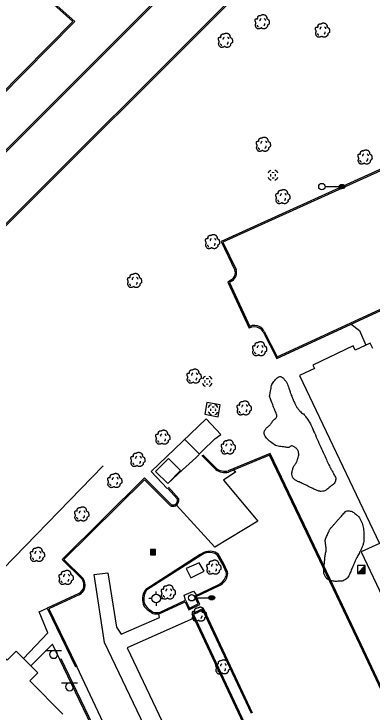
# Model space of a CAD drawing. Extents: x 2145380 to 2157287, y 139568 to 149130.
# Drawn here: x 2151539.1 to 2151708.7, y 143470.2 to 143800.5 of the extents above; entities that cross this region are included whole.
import ezdxf

# ---------------------------------------------------------------- set-up
doc = ezdxf.new("R2010")
doc.units = 0
for name, color, linetype in [('PR_PREVIOUSLY CONSTRUCTED', 7, 'Continuous'), ('TOPO_Asphalt', 7, 'Continuous'), ('TOPO_Building', 7, 'Continuous'), ('TOPO_Curb Back', 7, 'Continuous'), ('TOPO_DRAIN_Manhole', 7, 'Continuous'), ('TOPO_Fence', 7, 'Continuous'), ('TOPO_Light Pole', 7, 'Continuous'), ('TOPO_Misc', 7, 'Continuous'), ('TOPO_Misc Line', 7, 'Continuous'), ('TOPO_Sidewalk', 7, 'Continuous'), ('TOPO_Sign', 7, 'Continuous'), ('TOPO_Tree', 7, 'Continuous'), ('TOPO_Tree Line', 7, 'Continuous'), ('TOPO_Wall Freestanding', 7, 'Continuous'), ('TOPO_Water Fire Hydrant', 7, 'Continuous')]:
    doc.layers.add(name, color=color, linetype=linetype)

# ---------------------------------------------------------------- blocks, each defined once
blk = doc.blocks.new('MHEXST')
at = {"layer": 'TOPO_DRAIN_Manhole'}
for centre, radius, start, end in [((-0.1, 0.3), 12.7, 112.9748, 158.2636), ((-0.1, 0.1), 6.35, 157.9722, 204.161), ((-0.1, 0.1), 6.35, 66.1941, 113.691), ((-0.1, 0.3), 12.7, 22.0744, 68.6991), ((-0.1, 0.1), 6.35, 336.8023, 21.4046), ((-0.1, 0.3), 12.7, 202.6921, 248.1938), ((-0.1, 0.1), 6.35, 248.5791, 293.1995), ((-0.1, 0.3), 12.7, 291.7963, 337.3032)]:
    blk.add_arc(centre, radius, start, end, dxfattribs=at)
blk = doc.blocks.new('LP')
at = {"layer": 'TOPO_Light Pole'}
blk.add_line((3.81, 0), (20.32, 0), dxfattribs=at)
for points in [[(20.32, 0), (27.94, 0)], [(20.32, 0), (23.5, 0)], [(20.83, 1.27), (27.43, 1.27)], [(20.83, 1.27), (23.5, 1.27)], [(23.71, 1.27), (27.43, 1.27)], [(23.71, 0), (27.94, 0)], [(20.83, -1.27), (27.43, -1.27)], [(20.83, -1.27), (23.5, -1.27)], [(23.71, -1.27), (27.43, -1.27)]]:
    blk.add_lwpolyline(points, dxfattribs=at)
blk.add_circle((0, 0), 3.81, dxfattribs=at)
blk.add_ellipse((24.13, 0), major_axis=(3.81, 0), ratio=0.666667, dxfattribs=at)
blk = doc.blocks.new('CB')
at = {"layer": 'TOPO_Misc'}
for p, q in [((-3.08, 2.99), (3.24, 2.99)), ((-3.08, 2.68), (3.24, 2.68)), ((-3.08, 2.36), (3.24, 2.36)), ((-3.08, 2.05), (3.24, 2.05)), ((-3.08, 1.73), (3.24, 1.73)), ((-3.08, 1.4), (3.24, 1.4)), ((-3.08, 1.1), (3.24, 1.1)), ((-3.08, 0.77), (3.24, 0.77)), ((-3.08, 0.46), (3.24, 0.46)), ((-3.08, 0.14), (3.24, 0.14)), ((-3.08, -0.17), (3.24, -0.17)), ((-3.08, -0.48), (3.24, -0.48)), ((-3.08, -0.8), (3.24, -0.8)), ((-3.08, -1.11), (3.26, -1.11)), ((-3.08, -1.43), (3.26, -1.43)), ((-3.08, -1.75), (3.26, -1.75)), ((-3.08, -2.07), (3.26, -2.07)), ((-3.08, -2.39), (3.26, -2.39)), ((-3.08, -2.7), (3.26, -2.7)), ((-3.08, -3.02), (3.26, -3.02))]:
    blk.add_line(p, q, dxfattribs=at)
blk.add_lwpolyline([(3.26, -3.29), (3.24, 3.05), (-3.09, 3.04), (-3.08, -3.3), (3.26, -3.29)], dxfattribs=at)
blk = doc.blocks.new('FIRHYD')
at = {"layer": 'TOPO_Water Fire Hydrant'}
for p, q in [((0, 10.2), (0, 17.3)), ((10.2, 0), (17.3, 0)), ((-10.2, 0), (-17.3, 0)), ((0, -10.2), (0, -17.3))]:
    blk.add_line(p, q, dxfattribs=at)
blk.add_circle((0, 0), 10.2, dxfattribs=at)
blk = doc.blocks.new('TREE')
at = {"layer": 'TOPO_Tree'}
for points in [[(-14.1, -0.4), (-14.2, 0.5), (-14.4, 1.4), (-14.6, 2.3), (-14.8, 3.2), (-15.5, 4), (-15.7, 4.9), (-15.8, 5.6), (-15.7, 6.3), (-15.7, 7), (-15.6, 7.9), (-15.7, 8.8), (-15.1, 9.7), (-14.6, 10.4), (-13.8, 10.5), (-13, 10.7), (-12.2, 11), (-11.1, 10), (-10.4, 10.7), (-9.4, 11.7), (-10.3, 13.3), (-9.8, 14.4), (-9.6, 15.1), (-9.3, 15.9), (-8.8, 16.5), (-8.2, 17.3), (-7.5, 17.7), (-6.7, 18.1), (-6.1, 18.4), (-5.6, 18.6), (-5.1, 18.7), (-4.5, 18.7), (-4, 18.5), (-3.5, 18.1)], [(-3.5, 17.6), (-3.1, 18.3), (-2.6, 18.8), (-1.9, 19.2), (-1, 19.7), (-0.2, 20), (0.7, 20.2), (1.6, 20.5), (2.5, 20.8), (3.4, 20.8), (4.1, 20.7), (4.8, 20.5), (5.5, 20.2), (6.4, 19.9), (7.3, 19.7), (8.2, 19.2), (9.4, 18.4), (10, 17.2), (10.8, 16), (11.2, 15.3), (11.6, 14.6), (11.9, 13.9), (12.2, 13.1), (11.4, 12), (11.9, 11.2), (12, 11), (12.2, 10.9), (12.4, 10.7), (12.9, 10.4), (13.5, 10), (14, 9.7), (14.7, 9.2), (15.4, 8.7), (16.1, 8.1), (16.7, 7.5), (16.9, 6.7), (17.1, 6), (17.6, 4.4), (17.7, 2.8), (17.7, 1.2), (17.7, -0.2), (17.8, -2.2), (16.6, -3), (15.5, -3.8), (14.3, -4.6), (13.2, -5.3)], [(13.2, -5.3), (13.3, -5.8), (13.4, -6.3), (13.4, -6.7), (13.8, -8.5), (12.2, -10), (10.8, -11.5), (10, -12.3), (9.1, -12.8), (8.2, -13.1), (6, -13.8), (3.3, -13.6), (1.3, -13.1), (0.5, -12.9), (-0.1, -11.4), (-0.8, -11.5), (-2, -11.6), (-3.3, -12.8), (-4.5, -13.1), (-6.1, -13.5), (-7.8, -14), (-9.3, -13.6), (-11.4, -13.1), (-12.8, -11.4), (-14.1, -9.4), (-15.3, -7.3), (-15.6, -5.1), (-15.1, -3), (-14.9, -1.9), (-13.9, -0.8), (-13.5, 0.1)], [(-4.2, 5.1), (-4.5, 6.1), (-4.3, 7.2), (-3.8, 8.2), (-3.3, 9.3), (-2.7, 10.3), (-1.6, 11)], [(5.9, 11.2), (6.5, 10.7), (7, 10.2), (7.4, 9.5), (7.9, 8.6), (8.3, 7.6), (8.5, 6.6)], [(-11.4, -4.5), (-11.5, -5.4), (-11, -6.3), (-10.1, -7.2), (-9.3, -8), (-8.5, -8.3), (-7.7, -8.1)], [(4.8, -6.3), (5.7, -5.7), (6.3, -4.9), (6.8, -3.9), (7.4, -2.8), (7.6, -1.7), (7.5, -0.6)]]:
    blk.add_open_spline(points, degree=3, dxfattribs=at)

msp = doc.modelspace()

# ---------------------------------------------------------------- linework, layer by layer
at = {"layer": 'PR_PREVIOUSLY CONSTRUCTED'}
for p, q in [((2151493.76, 143694.81), (2151660.16, 143860.85)), ((2151494.23, 143694.34), (2151660.63, 143860.38)), ((2151511.16, 143677.33), (2151690.96, 143856.74)), ((2151511.63, 143676.85), (2151691.43, 143856.27))]:
    msp.add_line(p, q, dxfattribs=at)
at = {"layer": 'TOPO_Asphalt'}
msp.add_line((2151598.76, 143428.35), (2151568.79, 143491.78), dxfattribs=at)
for points in [[(2151643.13, 143584.71), (2151644.16, 143583.77), (2151638.31, 143579.97), (2151654.58, 143560.48), (2151634.22, 143548.2), (2151616.13, 143568.13)], [(2151611.91, 143427.3), (2151614.63, 143434.85), (2151582, 143503.06), (2151577.14, 143535.31), (2151583.61, 143536.06), (2151587.6, 143510.29), (2151589.79, 143506.95), (2151608.06, 143514.93), (2151607.71, 143516.72)], [(2151624.25, 143514.59), (2151592.72, 143500.53), (2151618.19, 143446.74), (2151621.79, 143438.04), (2151629.35, 143429.55), (2151646.59, 143392.13), (2151676.04, 143388), (2151682.67, 143391.14)]]:
    msp.add_lwpolyline(points, dxfattribs=at)
at = {"layer": 'TOPO_Building'}
for points in [[(2151709.02, 143642.19), (2151707.79, 143644.78), (2151700.72, 143641.43), (2151699.74, 143643.5), (2151680.54, 143634.38), (2151681.34, 143632.7), (2151674.36, 143629.39), (2151712.12, 143549.95), (2151703.48, 143546.04), (2151726.58, 143497.46)], [(2151396.2, 143385.64), (2151521.19, 143509.5), (2151535.84, 143494.72), (2151540.14, 143498.99), (2151550.34, 143488.69), (2151546.56, 143484.94), (2151562.21, 143469.15)]]:
    msp.add_lwpolyline(points, dxfattribs=at)
at = {"layer": 'TOPO_Curb Back'}
for p, q in [((2151628.92, 143545.7), (2151627.31, 143544.73)), ((2151627.31, 143544.73), (2151601.48, 143528.22)), ((2151627.62, 143544.22), (2151601.89, 143527.77)), ((2151629.19, 143545.16), (2151627.62, 143544.22)), ((2151637.96, 143540.03), (2151635.25, 143544.59)), ((2151638.5, 143540.31), (2151635.71, 143545)), ((2151639.62, 143536.32), (2151637.96, 143540.03)), ((2151640.19, 143536.52), (2151638.5, 143540.31)), ((2151624.57, 143525.08), (2151635.8, 143530.43)), ((2151625.37, 143524.8), (2151636.05, 143529.88)), ((2151608.25, 143517.47), (2151620.37, 143523.04)), ((2151620.37, 143523.04), (2151622.2, 143519.35)), ((2151626.35, 143521.38), (2151624.57, 143525.08)), ((2151627.15, 143521.11), (2151625.37, 143524.8)), ((2151608.47, 143516.91), (2151620.09, 143522.25)), ((2151620.09, 143522.25), (2151621.93, 143518.55)), ((2151621.93, 143518.55), (2151627.15, 143521.11)), ((2151622.2, 143519.35), (2151626.35, 143521.38)), ((2151628.89, 143519.21), (2151623.28, 143516.65)), ((2151623.28, 143516.65), (2151637.77, 143485.78)), ((2151628.59, 143518.42), (2151624.08, 143516.36)), ((2151624.08, 143516.36), (2151638.31, 143486.04)), ((2151651.53, 143469.46), (2151628.59, 143518.42)), ((2151652.08, 143469.71), (2151628.89, 143519.21)), ((2151637.77, 143485.78), (2151658.86, 143441.25)), ((2151638.31, 143486.04), (2151659.66, 143440.96))]:
    msp.add_line(p, q, dxfattribs=at)
for points in [[(2151393.78, 143601.85), (2151383.51, 143611.67), (2151393.72, 143622), (2151449.39, 143677.96), (2151472.43, 143701.35), (2151567.04, 143796.9), (2151554.9, 143807.87)], [(2151394.14, 143602.33), (2151384.36, 143611.69), (2151394.15, 143621.58), (2151449.82, 143677.54), (2151472.86, 143700.93), (2151567.9, 143796.92), (2151555.32, 143808.3)], [(2151819.1, 143753.41), (2151811.01, 143772.5), (2151725.63, 143732.84), (2151637.18, 143692.85), (2151643.71, 143679.36)], [(2151818.58, 143753.09), (2151810.7, 143771.69), (2151725.88, 143732.3), (2151637.99, 143692.56), (2151644.27, 143679.59)], [(2151657.02, 143650.05), (2151663.53, 143637.43), (2151746.03, 143675.57), (2151740.19, 143687.76)], [(2151657.56, 143650.32), (2151663.8, 143638.22), (2151745.23, 143675.86), (2151739.63, 143687.54)], [(2151642.07, 143674.77), (2151640.3, 143673.68), (2151650.5, 143651.86)], [(2151642.39, 143674.26), (2151641.08, 143673.45), (2151650.78, 143652.68)], [(2151635, 143585.36), (2151628.47, 143591.95)], [(2151756.36, 143359.88), (2151768.66, 143365.34), (2151745.74, 143413.11), (2151726.27, 143453.85), (2151703.57, 143502.07), (2151678.21, 143555.32), (2151660.4, 143592.57), (2151640.54, 143584.28)], [(2151634.62, 143584.89), (2151628.04, 143591.52)], [(2151756.1, 143360.42), (2151767.86, 143365.64), (2151745.2, 143412.85), (2151725.72, 143453.59), (2151703.02, 143501.81), (2151677.67, 143555.06), (2151660.1, 143591.79), (2151640.71, 143583.71)], [(2151613.47, 143568.41), (2151600.87, 143580.96), (2151561.84, 143542.36), (2151571.36, 143533.04)], [(2151613.11, 143567.92), (2151600.87, 143580.12), (2151562.7, 143542.37), (2151571.81, 143533.43)], [(2151611.83, 143576.14), (2151616.53, 143570.84)], [(2151612.28, 143576.54), (2151617.09, 143571.12)], [(2151569.76, 143526.23), (2151554.82, 143519.36), (2151568.25, 143491.52)], [(2151570.02, 143525.69), (2151555.62, 143519.07), (2151568.79, 143491.78)], [(2151560.71, 143495.25), (2151586.91, 143440.64), (2151596.82, 143419.45)], [(2151561.25, 143495.51), (2151587.45, 143440.9), (2151597.36, 143419.71)]]:
    msp.add_lwpolyline(points, dxfattribs=at)
for centre, radius, start, end in [((2151639.98, 143678.1), 3.94, 302.0361, 18.6438), ((2151639.98, 143678.1), 4.54, 301.9992, 19.137), ((2151652.9, 143647.95), 4.58, 59.4656, 121.6168), ((2151652.9, 143647.95), 5.18, 59.6873, 114.2091), ((2151653.48, 143648.41), 3.91, 24.8367, 63.313), ((2151653.48, 143648.41), 4.51, 25.0036, 63.0593), ((2151639.09, 143591.63), 7.49, 236.9243, 281.1555), ((2151639.09, 143591.63), 8.09, 236.4627, 281.589), ((2151614.19, 143570.4), 2.38, 299.1429, 10.4686), ((2151614.19, 143570.4), 2.98, 298.2817, 13.8386), ((2151614.51, 143570.56), 2.99, 242.0344, 291.4445), ((2151614.51, 143570.56), 2.39, 244.061, 290.5837), ((2151631.69, 143539.16), 7.1, 79.4456, 112.931), ((2151632.32, 143540.74), 5.44, 51.4267, 82.8889), ((2151631.69, 143539.16), 6.5, 79.2835, 112.5678), ((2151632.32, 143540.74), 4.84, 52.6829, 83.1024), ((2151636.55, 143535.52), 3.16, 330.0351, 14.5128), ((2151636.55, 143535.52), 3.76, 330.7024, 15.3065), ((2151567.58, 143530.33), 4.65, 297.9331, 35.5906), ((2151567.58, 143530.33), 5.25, 297.7416, 36.1801), ((2151633.41, 143536.29), 6.33, 292.163, 338.2389), ((2151633.41, 143536.29), 6.93, 292.3076, 337.8905), ((2151607.22, 143523.69), 7.32, 141.6901, 208.6638), ((2151607.22, 143523.69), 6.72, 142.533, 208.1701), ((2151612.13, 143529.62), 14.75, 219.8112, 240.1006), ((2151612.13, 143529.62), 14.15, 220.0521, 239.7876), ((2151606.5, 143523.05), 6.45, 254.5489, 287.8521), ((2151606.5, 143523.05), 5.85, 255.2839, 287.5085)]:
    msp.add_arc(centre, radius, start, end, dxfattribs=at)
at = {"layer": 'TOPO_Fence'}
for p, q in [((2151634.23, 143599.4), (2151628.22, 143593.62)), ((2151625.25, 143590.44), (2151618.82, 143584.83))]:
    msp.add_line(p, q, dxfattribs=at)
at = {"layer": 'TOPO_Misc'}
for p, q in [((2151701.73, 143535.76), (2151705.46, 143539.51)), ((2151705.06, 143539.11), (2151705.46, 143539.11)), ((2151705.25, 143539.3), (2151705.46, 143539.3)), ((2151705.43, 143539.48), (2151705.46, 143539.48)), ((2151701.88, 143535.93), (2151705.47, 143535.93)), ((2151702.07, 143536.12), (2151705.47, 143536.12)), ((2151702.26, 143536.3), (2151705.47, 143536.3)), ((2151702.45, 143536.49), (2151705.47, 143536.49)), ((2151702.63, 143536.67), (2151705.47, 143536.67)), ((2151702.82, 143536.86), (2151705.47, 143536.86)), ((2151703.01, 143537.06), (2151705.47, 143537.06)), ((2151703.19, 143537.24), (2151705.46, 143537.24)), ((2151703.38, 143537.43), (2151705.46, 143537.43)), ((2151703.57, 143537.61), (2151705.46, 143537.61)), ((2151703.75, 143537.79), (2151705.46, 143537.79)), ((2151703.94, 143537.98), (2151705.46, 143537.98)), ((2151704.12, 143538.17), (2151705.46, 143538.17)), ((2151704.31, 143538.36), (2151705.46, 143538.36)), ((2151704.5, 143538.54), (2151705.46, 143538.54)), ((2151704.69, 143538.73), (2151705.46, 143538.73)), ((2151704.88, 143538.92), (2151705.46, 143538.92))]:
    msp.add_line(p, q, dxfattribs=at)
msp.add_lwpolyline([(2151705.47, 143535.77), (2151705.46, 143539.51), (2151701.72, 143539.51), (2151701.73, 143535.76), (2151705.47, 143535.77)], dxfattribs=at)
at = {"layer": 'TOPO_Misc Line'}
msp.add_lwpolyline([(2151606.15, 143583.93), (2151612.23, 143590.14), (2151617.98, 143584.52), (2151611.9, 143578.3)], close=True, dxfattribs=at)
at = {"layer": 'TOPO_Sidewalk'}
for points in [[(2151698.75, 143653.72), (2151702.71, 143650.74), (2151705.74, 143643.81)], [(2151635.83, 143609.89), (2151636.67, 143615.58), (2151630.4, 143616.71), (2151629.55, 143611.17), (2151635.83, 143609.89)], [(2151622.77, 143533.72), (2151629.21, 143536.83), (2151626.85, 143540.75), (2151620.71, 143538.18), (2151622.77, 143533.72)], [(2151620.37, 143523.04), (2151619.66, 143525.43), (2151624.14, 143527.33), (2151625.47, 143525.51)], [(2151543.55, 143495.56), (2151555.05, 143507.69), (2151551.02, 143517.65), (2151554.82, 143519.36)], [(2151560.81, 143495.04), (2151557.27, 143502.36), (2151547.03, 143492.04)]]:
    msp.add_lwpolyline(points, dxfattribs=at)
at = {"layer": 'TOPO_Sign'}
for points in [[(2151554.08, 143499.33), (2151561.57, 143499.34)], [(2151555.96, 143497.47), (2151555.96, 143497.47)], [(2151557.83, 143499.33), (2151557.83, 143499.33)], [(2151559.69, 143497.47), (2151559.69, 143497.47)], [(2151557.83, 143495.6), (2151557.83, 143495.6)], [(2151561.67, 143483.99), (2151569.17, 143484)], [(2151565.42, 143483.99), (2151565.42, 143483.99)], [(2151563.56, 143482.13), (2151563.56, 143482.13)], [(2151565.42, 143480.26), (2151565.42, 143480.26)], [(2151567.29, 143482.13), (2151567.29, 143482.13)], [(2151567.29, 143482.13), (2151567.29, 143482.13)]]:
    msp.add_lwpolyline(points, dxfattribs=at)
for centre, start, end in [((2151557.83, 143497.47), 90, 180), ((2151557.83, 143497.47), 180, 270), ((2151557.83, 143497.47), 360, 90), ((2151557.83, 143497.47), 270, 0), ((2151565.42, 143482.13), 90, 180), ((2151565.42, 143482.13), 360, 90), ((2151565.42, 143482.13), 180, 270), ((2151565.42, 143482.13), 270, 0)]:
    msp.add_arc(centre, 1.87, start, end, dxfattribs=at)
at = {"layer": 'TOPO_Tree Line'}
for points in [[(2151660.1, 143619.72), (2151660.82, 143617.8), (2151661.55, 143615.89), (2151662.27, 143613.97), (2151662.63, 143613.02), (2151663.08, 143612.08), (2151663.39, 143611.14), (2151663.86, 143609.71), (2151661.98, 143608.4), (2151661.11, 143607.11), (2151660.21, 143605.79), (2151658.61, 143604.79), (2151657.99, 143603.57), (2151657.19, 143602), (2151658.67, 143599.58), (2151660.52, 143598.08), (2151662.96, 143596.08), (2151665.47, 143595.88), (2151668.07, 143595.4), (2151669.27, 143595.18), (2151670.57, 143596.43), (2151671.76, 143595.66), (2151673.07, 143594.82), (2151673.92, 143593.54), (2151673.93, 143592.24), (2151673.94, 143591.23), (2151673.55, 143590.15), (2151673.18, 143589.18), (2151672.64, 143587.8), (2151671.51, 143586.51), (2151671.1, 143585.15), (2151670.58, 143583.47), (2151670.92, 143580.77), (2151672.6, 143579.75), (2151673.36, 143579.29), (2151674.15, 143579.07), (2151674.9, 143578.71), (2151677.18, 143577.63), (2151679.44, 143576.48), (2151681.73, 143575.41), (2151683.05, 143574.79), (2151684.67, 143574.47), (2151686.04, 143574.79), (2151686.59, 143574.92), (2151687.04, 143575.28), (2151687.52, 143575.68), (2151689.14, 143577.03), (2151691.02, 143578.29), (2151691.39, 143580.05), (2151691.56, 143580.83), (2151691.06, 143581.78), (2151690.65, 143582.55), (2151690.06, 143583.67), (2151689.38, 143584.73), (2151688.84, 143585.87), (2151687.62, 143588.44), (2151686.41, 143591.03), (2151685.22, 143593.62), (2151683.47, 143597.43), (2151681.85, 143601.29), (2151680.11, 143605.11), (2151679.24, 143607.01), (2151678.11, 143608.78), (2151676.83, 143610.45), (2151676.19, 143611.28), (2151675.21, 143611.76), (2151674.53, 143612.56), (2151673.69, 143613.57), (2151672.87, 143614.6), (2151672.3, 143615.79), (2151671.47, 143617.48), (2151670.75, 143619.2), (2151670.1, 143620.96), (2151669.8, 143621.76), (2151669.55, 143622.58), (2151669.26, 143623.38), (2151668.78, 143624.72), (2151668.5, 143625.95), (2151667.43, 143627.21), (2151666.68, 143628.1), (2151665.78, 143628.98), (2151664.97, 143628.91), (2151664.17, 143628.84), (2151663.36, 143627.98), (2151662.59, 143627.13), (2151661.7, 143626.16), (2151661.17, 143625.25), (2151660.95, 143624.14), (2151660.67, 143622.66), (2151660.38, 143621.19), (2151660.1, 143619.72), (2151660.1, 143619.72)], [(2151686.38, 143551.56), (2151686.53, 143550.58), (2151686.68, 143549.6), (2151686.83, 143548.62), (2151687.11, 143546.77), (2151686.47, 143544.89), (2151686.31, 143543.02), (2151686.17, 143541.46), (2151686.05, 143539.9), (2151685.93, 143538.34), (2151685.83, 143537.04), (2151685.73, 143535.74), (2151686.43, 143534.44), (2151687.17, 143533.08), (2151688.54, 143532.53), (2151689.91, 143532.22), (2151690.76, 143532.02), (2151691.62, 143532.01), (2151692.47, 143532.04), (2151693.47, 143532.09), (2151694.47, 143532.07), (2151695.44, 143532.57), (2151696.63, 143533.16), (2151697.44, 143534.12), (2151697.93, 143535.24), (2151698.36, 143536.24), (2151698.78, 143537.24), (2151699.22, 143538.24), (2151699.89, 143539.77), (2151700.56, 143541.31), (2151701.23, 143542.84), (2151701.67, 143543.83), (2151702.27, 143544.73), (2151702.75, 143545.7), (2151703.5, 143547.18), (2151704.23, 143548.64), (2151704.62, 143550.29), (2151704.88, 143551.39), (2151704.82, 143552.5), (2151704.79, 143553.61), (2151704.77, 143554.71), (2151704.71, 143555.81), (2151704.56, 143556.91), (2151704.38, 143558.29), (2151703.96, 143559.6), (2151703.33, 143560.9), (2151702.75, 143562.08), (2151701.98, 143562.95), (2151700.93, 143563.85), (2151700.09, 143564.58), (2151699.19, 143565.08), (2151698.26, 143565.3), (2151697.47, 143565.48), (2151696.39, 143565.33), (2151695.78, 143564.71), (2151694.91, 143563.82), (2151694.13, 143562.92), (2151693.33, 143562), (2151692.42, 143560.96), (2151691.52, 143559.93), (2151690.62, 143558.89), (2151689.78, 143557.91), (2151688.83, 143556.96), (2151688.3, 143555.79), (2151687.66, 143554.38), (2151687.02, 143552.97), (2151686.38, 143551.56)]]:
    msp.add_open_spline(points, degree=3, dxfattribs=at)
at = {"layer": 'TOPO_Wall Freestanding'}
for p, q in [((2151626.93, 143592.24), (2151619.94, 143599.16)), ((2151625.25, 143590.44), (2151628.22, 143593.62)), ((2151611.67, 143575.98), (2151604.02, 143584.04)), ((2151611.9, 143578.3), (2151618.82, 143584.83))]:
    msp.add_line(p, q, dxfattribs=at)
for points in [[(2151634.23, 143599.4), (2151637.08, 143601.56), (2151630.17, 143608.88), (2151604.02, 143584.04)], [(2151399.05, 143400.08), (2151523.18, 143527.01), (2151581.28, 143586.63)]]:
    msp.add_lwpolyline(points, dxfattribs=at)

# ---------------------------------------------------------------- block references
at = {"layer": 'TOPO_DRAIN_Manhole', "xscale": 0.19685000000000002, "yscale": 0.19685000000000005}
for p in [(2151661.77, 143724.18), (2151630.65, 143626.64), (2151633.39, 143613.21)]:
    msp.add_blockref('MHEXST', p, dxfattribs=at)
at = {"layer": 'TOPO_Light Pole', "xscale": 0.39370000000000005, "yscale": 0.3937000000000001}
for p in [(2151684.9, 143718.84), (2151623.23, 143524.24)]:
    msp.add_blockref('LP', p, dxfattribs=at)
at = {"layer": 'TOPO_Misc', "xscale": 0.39370000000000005, "yscale": 0.3937000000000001}
msp.add_blockref('CB', (2151604.88, 143545.86), dxfattribs=at)
at = {"layer": 'TOPO_Tree', "xscale": 0.19685000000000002, "yscale": 0.19685000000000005}
for p in [(2151656.46, 143796.19), (2151685.02, 143792.22), (2151639.05, 143787.4), (2151657.01, 143738.19), (2151705.15, 143732.17), (2151666.21, 143713.43), (2151632.92, 143692.14), (2151596.02, 143673.75), (2151655.23, 143641.45), (2151624.2, 143628.48), (2151647.93, 143613.42), (2151609.4, 143599.59), (2151640.41, 143594.95), (2151597.58, 143589.05), (2151586.64, 143579.07), (2151570.98, 143563.26), (2151550.03, 143544.09), (2151633.58, 143538.09), (2151563.59, 143533.23), (2151611.99, 143526.3), (2151626.71, 143515.81), (2151637.85, 143490.87)]:
    msp.add_blockref('TREE', p, dxfattribs=at)
at = {"layer": 'TOPO_Water Fire Hydrant', "xscale": 0.19685000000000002, "yscale": 0.19685000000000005}
msp.add_blockref('FIRHYD', (2151606.4, 143523.88), dxfattribs=at)

doc.saveas('drawing.dxf')
